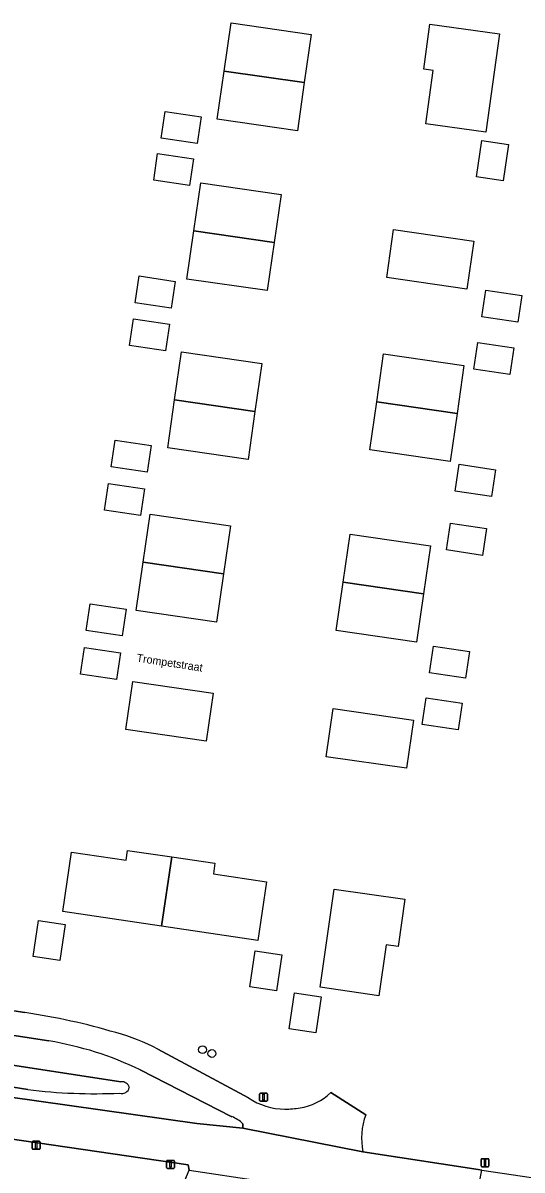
# Model space of a CAD drawing. Extents: x 164148 to 165261, y 382513 to 383432.
# Drawn here: x 164733.2 to 164795.6, y 382807.8 to 382951.1 of the extents above; entities that cross this region are included whole.
import ezdxf

# ---------------------------------------------------------------- set-up
doc = ezdxf.new("R2010")
doc.units = 0
for name, color, linetype in [('IMGEO_Boom', 7, 'Continuous'), ('IMGEO_Groenvoorziening', 7, 'Continuous'), ('IMGEO_Lichtmast', 7, 'Continuous'), ('IMGEO_Openbare_ruimte_label', 7, 'Continuous'), ('IMGEO_Pand_vergunning_verleend', 7, 'Continuous'), ('IMGEO_Rijbaan_lokaal_gesloten', 7, 'Continuous'), ('IMGEO_Verkeersbordpaal', 7, 'Continuous'), ('IMGEO_Waterloop', 7, 'Continuous')]:
    doc.layers.add(name, color=color, linetype=linetype)

msp = doc.modelspace()

# ---------------------------------------------------------------- linework, layer by layer
at = {"layer": 'IMGEO_Boom'}
for centre in [(164755.67, 382822.8), (164756.84, 382822.32)]:
    msp.add_circle(centre, 0.489, dxfattribs=at)
at = {"layer": 'IMGEO_Groenvoorziening'}
for points in [[(164656.77, 382839.28), (164661.06, 382838.41), (164733.46, 382827.44)], [(164660.99, 382831.8), (164745.46, 382818.79)], [(164736.45, 382823.9), (164697.49, 382829.86)], [(164733.83, 382817.82), (164706, 382822.25), (164663.6, 382828.78)], [(164661.54, 382827.31), (164676.08, 382824.82), (164691.5, 382822.53), (164754.95, 382813.58), (164760.72, 382813.01), (164760.71, 382813.54)], [(164750.09, 382822.87), (164761.43, 382816.78)], [(164759.33, 382814.43), (164747.85, 382820.3)], [(164724.82, 382782.68), (164728.63, 382785.89), (164749.25, 382802.57), (164753.46, 382806.47), (164754.01, 382807.74), (164753.88, 382808.42), (164674.76, 382819.95)], [(164771.71, 382817.44), (164776.08, 382814.66)], [(164775.71, 382810.04), (164790.12, 382807.81), (164790.6, 382807.74), (164811.79, 382804.61), (164811.87, 382805.34), (164812.04, 382805.32), (164812, 382804.56), (164832.53, 382801.48), (164832.62, 382802.2), (164832.82, 382802.17), (164832.77, 382801.43), (164850.89, 382798.7), (164850.94, 382799.49), (164851.15, 382799.45), (164851.11, 382798.71), (164858.93, 382797.52), (164864.88, 382796.62), (164870.7, 382795.74), (164870.84, 382796.49), (164870.99, 382796.46), (164870.94, 382795.7), (164883.38, 382793.84), (164889.32, 382792.96), (164890.55, 382792.77)]]:
    msp.add_lwpolyline(points, dxfattribs=at)
for centre, radius, start, end in [((164721.86, 382747.5), 80.77, 73.4711, 81.7454), ((164736.79, 382796.77), 29.3, 62.9978, 74.0446), ((164729.7, 382782.59), 41.85, 64.2924, 80.7142), ((164745.56, 382817.8), 0.999, 16.3252, 95.822), ((164742.18, 382885.04), 67.74, 262.9197, 272.6521), ((164745.58, 382818.29), 0.958, 253.4286, 346.9365), ((164766.77, 382822.59), 7.14, 278.81, 313.7703), ((164766.02, 382823.54), 8.17, 235.869, 269.6146), ((164765.87, 382826.96), 11.59, 270.4627, 279.9208), ((164784.47, 382811.67), 8.91, 160.3684, 190.5596), ((164757.74, 382810.45), 4.29, 46.1522, 68.1547)]:
    msp.add_arc(centre, radius, start, end, dxfattribs=at)
at = {"layer": 'IMGEO_Lichtmast'}
for p, q in [((164751.17, 382808.07), (164751.17, 382808.87)), ((164751.17, 382808.87), (164751.17, 382808.07)), ((164751.27, 382808.97), (164752.06, 382808.97)), ((164752.06, 382808.97), (164751.27, 382808.97)), ((164752.16, 382808.87), (164752.16, 382808.07)), ((164752.16, 382808.07), (164752.16, 382808.87)), ((164752.06, 382807.97), (164751.27, 382807.97)), ((164751.27, 382807.97), (164752.06, 382807.97))]:
    msp.add_line(p, q, dxfattribs=at)
msp.add_lwpolyline([(164751.59, 382808.85), (164751.74, 382808.85), (164751.74, 382808.1), (164751.59, 382808.1), (164751.59, 382808.85)], dxfattribs=at)
for centre, start, end in [((164751.27, 382808.87), 90, 180), ((164751.27, 382808.87), 90, 180), ((164752.06, 382808.87), 0, 90), ((164752.06, 382808.87), 360, 90), ((164751.27, 382808.07), 180, 270), ((164751.27, 382808.07), 180, 270), ((164752.06, 382808.07), 270, 0), ((164752.06, 382808.07), 270, 0)]:
    msp.add_arc(centre, 0.1, start, end, dxfattribs=at)
at = {"layer": 'IMGEO_Pand_vergunning_verleend'}
for points in [[(164758.36, 382945.13), (164759.23, 382951.14), (164769.27, 382949.69), (164768.4, 382943.68)], [(164783.33, 382945.37), (164784.1, 382950.97), (164792.81, 382949.77), (164791.12, 382937.5), (164783.59, 382938.54), (164784.51, 382945.21)], [(164757.49, 382939.12), (164758.36, 382945.13), (164768.4, 382943.68), (164767.53, 382937.67)], [(164750.49, 382936.72), (164750.99, 382940.06), (164755.5, 382939.39), (164755, 382936.05)], [(164789.94, 382931.92), (164790.61, 382936.43), (164793.95, 382935.93), (164793.27, 382931.42)], [(164749.56, 382931.5), (164750.05, 382934.84), (164754.56, 382934.17), (164754.06, 382930.83)], [(164754.59, 382925.14), (164755.46, 382931.14), (164765.5, 382929.7), (164764.63, 382923.69)], [(164753.72, 382919.13), (164754.59, 382925.14), (164764.63, 382923.69), (164763.76, 382917.68)], [(164778.7, 382919.3), (164779.56, 382925.31), (164789.61, 382923.86), (164788.74, 382917.85)], [(164747.25, 382916.17), (164747.74, 382919.51), (164752.25, 382918.84), (164751.75, 382915.5)], [(164790.61, 382914.39), (164791.11, 382917.73), (164795.61, 382917.05), (164795.12, 382913.72)], [(164746.53, 382910.83), (164747.02, 382914.16), (164751.53, 382913.49), (164751.03, 382910.16)], [(164789.6, 382907.88), (164790.1, 382911.21), (164794.61, 382910.54), (164794.11, 382907.2)], [(164752.18, 382904.04), (164753.05, 382910.05), (164763.09, 382908.59), (164762.23, 382902.59)], [(164777.45, 382903.78), (164778.32, 382909.79), (164788.36, 382908.34), (164787.5, 382902.33)], [(164751.32, 382898.03), (164752.18, 382904.04), (164762.23, 382902.59), (164761.36, 382896.58)], [(164776.59, 382897.78), (164777.45, 382903.78), (164787.5, 382902.33), (164786.63, 382896.33)], [(164744.24, 382895.64), (164744.73, 382898.98), (164749.24, 382898.31), (164748.74, 382894.97)], [(164787.28, 382892.63), (164787.78, 382895.97), (164792.29, 382895.3), (164791.79, 382891.96)], [(164743.42, 382890.23), (164743.92, 382893.56), (164748.43, 382892.89), (164747.93, 382889.56)], [(164748.24, 382883.72), (164749.11, 382889.72), (164759.15, 382888.27), (164758.28, 382882.27)], [(164786.2, 382885.26), (164786.69, 382888.6), (164791.2, 382887.93), (164790.7, 382884.59)], [(164773.26, 382881.22), (164774.13, 382887.22), (164784.17, 382885.77), (164783.3, 382879.77)], [(164747.37, 382877.71), (164748.24, 382883.72), (164758.28, 382882.27), (164757.41, 382876.26)], [(164772.39, 382875.21), (164773.26, 382881.22), (164783.3, 382879.77), (164782.43, 382873.76)], [(164741.13, 382875.19), (164741.63, 382878.53), (164746.13, 382877.86), (164745.64, 382874.52)], [(164740.41, 382869.73), (164740.91, 382873.07), (164745.41, 382872.4), (164744.92, 382869.06)], [(164784.05, 382869.91), (164784.55, 382873.24), (164789.05, 382872.57), (164788.56, 382869.24)], [(164746.09, 382862.83), (164746.96, 382868.83), (164757, 382867.38), (164756.13, 382861.38)], [(164783.12, 382863.45), (164783.62, 382866.78), (164788.12, 382866.11), (164787.63, 382862.78)], [(164771.15, 382859.42), (164772.01, 382865.43), (164782.06, 382863.98), (164781.19, 382857.97)], [(164738.2, 382840.06), (164739.3, 382847.49), (164746.1, 382846.48), (164746.28, 382847.71), (164751.83, 382846.9), (164750.55, 382838.24)], [(164750.55, 382838.24), (164751.83, 382846.9), (164757.22, 382846.1), (164757.03, 382844.77), (164763.67, 382843.8), (164762.59, 382836.47)], [(164770.38, 382830.61), (164772.15, 382842.87), (164780.99, 382841.6), (164780.13, 382835.69), (164778.64, 382835.91), (164777.72, 382829.55)], [(164734.47, 382834.46), (164735.14, 382838.96), (164738.48, 382838.47), (164737.81, 382833.96)], [(164761.58, 382830.66), (164762.25, 382835.16), (164765.59, 382834.67), (164764.92, 382830.16)], [(164766.52, 382825.39), (164767.19, 382829.89), (164770.52, 382829.4), (164769.85, 382824.89)]]:
    msp.add_lwpolyline(points, close=True, dxfattribs=at)
at = {"layer": 'IMGEO_Rijbaan_lokaal_gesloten'}
for points in [[(164733.46, 382827.44), (164661.06, 382838.41)], [(164656.8, 382836.17), (164666.44, 382834.46), (164697.49, 382829.86), (164736.45, 382823.9)], [(164766.19, 382806.26), (164787.96, 382802.85), (164789.36, 382802.85), (164789.65, 382802.82), (164790.6, 382807.74), (164790.12, 382807.81), (164775.71, 382810.04), (164760.72, 382813.01), (164754.95, 382813.58), (164691.5, 382822.53), (164676.08, 382824.82), (164661.54, 382827.31)], [(164761.43, 382816.78), (164750.09, 382822.87)], [(164747.85, 382820.3), (164759.33, 382814.43)], [(164674.76, 382819.95), (164753.88, 382808.42), (164754.01, 382807.74), (164762.88, 382806.39)], [(164776.08, 382814.66), (164771.71, 382817.44)], [(164760.71, 382813.54), (164760.72, 382813.01), (164775.71, 382810.04)]]:
    msp.add_lwpolyline(points, dxfattribs=at)
for centre, radius, start, end in [((164721.86, 382747.5), 80.77, 73.4711, 81.7454), ((164736.79, 382796.77), 29.3, 62.9978, 74.0446), ((164729.7, 382782.59), 41.85, 64.2924, 80.7142), ((164766.77, 382822.59), 7.14, 278.81, 313.7703), ((164766.02, 382823.54), 8.17, 235.869, 269.6146), ((164765.87, 382826.96), 11.59, 270.4627, 279.9208), ((164784.47, 382811.67), 8.91, 160.3684, 190.5596), ((164757.74, 382810.45), 4.29, 46.1522, 68.1547)]:
    msp.add_arc(centre, radius, start, end, dxfattribs=at)
at = {"layer": 'IMGEO_Verkeersbordpaal'}
for p, q in [((164762.91, 382817.36), (164763.7, 382817.36)), ((164763.7, 382817.36), (164762.91, 382817.36)), ((164762.81, 382816.46), (164762.81, 382817.26)), ((164762.81, 382817.26), (164762.81, 382816.46)), ((164763.7, 382816.36), (164762.91, 382816.36)), ((164762.91, 382816.36), (164763.7, 382816.36)), ((164763.8, 382817.26), (164763.8, 382816.46)), ((164763.8, 382816.46), (164763.8, 382817.26)), ((164734.36, 382810.45), (164734.36, 382811.25)), ((164734.36, 382811.25), (164734.36, 382810.45)), ((164734.46, 382811.35), (164735.25, 382811.35)), ((164735.25, 382811.35), (164734.46, 382811.35)), ((164735.25, 382810.35), (164734.46, 382810.35)), ((164734.46, 382810.35), (164735.25, 382810.35)), ((164735.35, 382811.25), (164735.35, 382810.45)), ((164735.35, 382810.45), (164735.35, 382811.25)), ((164790.5, 382808.27), (164790.5, 382809.07)), ((164790.5, 382809.07), (164790.5, 382808.27)), ((164790.6, 382809.17), (164791.39, 382809.17)), ((164791.39, 382809.17), (164790.6, 382809.17)), ((164791.49, 382809.07), (164791.49, 382808.27)), ((164791.49, 382808.27), (164791.49, 382809.07)), ((164791.39, 382808.17), (164790.6, 382808.17)), ((164790.6, 382808.17), (164791.39, 382808.17))]:
    msp.add_line(p, q, dxfattribs=at)
for points in [[(164763.23, 382817.23), (164763.38, 382817.23), (164763.38, 382816.48), (164763.23, 382816.48), (164763.23, 382817.23)], [(164734.78, 382811.22), (164734.93, 382811.22), (164734.93, 382810.47), (164734.78, 382810.47), (164734.78, 382811.22)], [(164790.92, 382809.04), (164791.07, 382809.04), (164791.07, 382808.29), (164790.92, 382808.29), (164790.92, 382809.04)]]:
    msp.add_lwpolyline(points, dxfattribs=at)
for centre, start, end in [((164762.91, 382817.26), 90, 180), ((164762.91, 382817.26), 90, 180), ((164763.7, 382817.26), 0, 90), ((164763.7, 382817.26), 360, 90), ((164762.91, 382816.46), 180, 270), ((164762.91, 382816.46), 180, 270), ((164763.7, 382816.46), 270, 0), ((164763.7, 382816.46), 270, 0), ((164734.46, 382811.25), 90, 180), ((164734.46, 382811.25), 90, 180), ((164734.46, 382810.45), 180, 270), ((164734.46, 382810.45), 180, 270), ((164735.25, 382811.25), 0, 90), ((164735.25, 382811.25), 360, 90), ((164735.25, 382810.45), 270, 0), ((164735.25, 382810.45), 270, 0), ((164790.6, 382809.07), 90, 180), ((164790.6, 382809.07), 90, 180), ((164791.39, 382809.07), 0, 90), ((164791.39, 382809.07), 360, 90), ((164790.6, 382808.27), 180, 270), ((164790.6, 382808.27), 180, 270), ((164791.39, 382808.27), 270, 0), ((164791.39, 382808.27), 270, 0)]:
    msp.add_arc(centre, 0.1, start, end, dxfattribs=at)
at = {"layer": 'IMGEO_Waterloop'}
for points in [[(164745.46, 382818.79), (164660.99, 382831.8)], [(164663.6, 382828.78), (164706, 382822.25), (164733.83, 382817.82)]]:
    msp.add_lwpolyline(points, dxfattribs=at)
for centre, radius, start, end in [((164745.56, 382817.8), 0.999, 16.3252, 95.822), ((164742.18, 382885.04), 67.74, 262.9197, 272.6521), ((164745.58, 382818.29), 0.958, 253.4286, 346.9365)]:
    msp.add_arc(centre, radius, start, end, dxfattribs=at)

# ---------------------------------------------------------------- texts
at = {"layer": 'IMGEO_Openbare_ruimte_label'}
msp.add_text('Trompetstraat', height=1, rotation=351.3191, dxfattribs=at).set_placement((164747.37, 382871.31))

doc.saveas('drawing.dxf')
